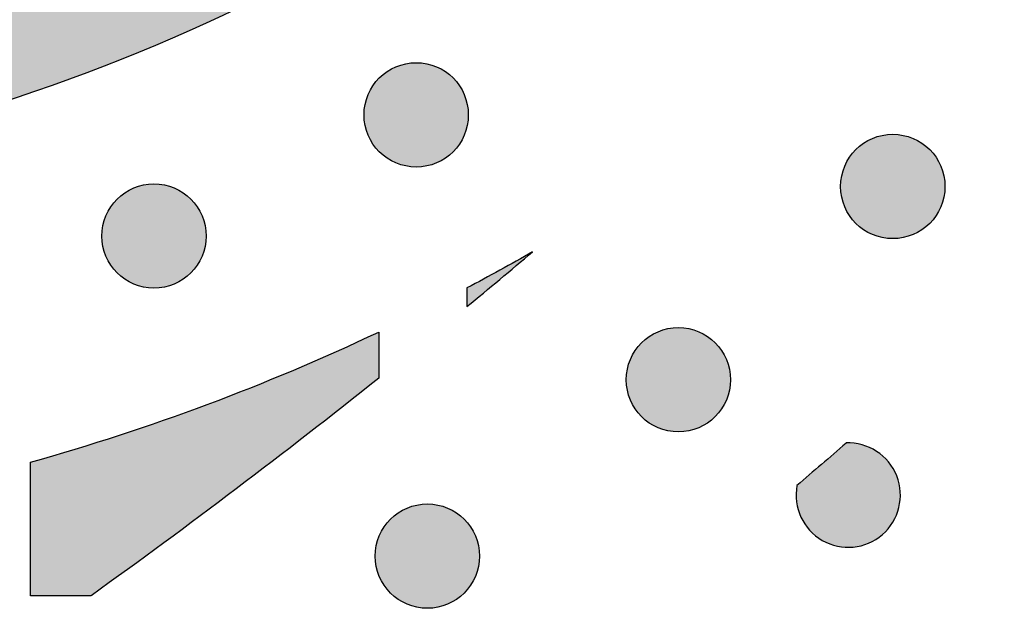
# Model space of a CAD drawing. Header units: millimetres. Extents: x -3873 to -97, y 912 to 4165.
# Tile 186 of 656: x -3192 to -3159, y 1263 to 1283. Entities that reach past the tile are written whole.
import ezdxf

# ---------------------------------------------------------------- set-up
doc = ezdxf.new("R2010")
doc.units = ezdxf.units.MM
doc.layers.add('pattern', color=7, linetype='Continuous', true_color=0x000000)

msp = doc.modelspace()

# ---------------------------------------------------------------- hatches: boundary and pattern name
at = {"layer": 'pattern'}
for points in [[(-3255.671, 1285.41), (-3261.426, 1300.434), (-3247.199, 1294.869), (-3244.691, 1293.935), (-3242.144, 1293.079), (-3239.562, 1292.304), (-3236.95, 1291.612), (-3234.31, 1291.004), (-3231.648, 1290.483), (-3228.967, 1290.049), (-3226.272, 1289.702), (-3223.567, 1289.445), (-3220.857, 1289.277), (-3218.145, 1289.198), (-3215.437, 1289.208), (-3212.736, 1289.306), (-3210.047, 1289.492), (-3207.374, 1289.765), (-3204.721, 1290.122), (-3203.727, 1290.283), (-3202.733, 1290.463), (-3201.74, 1290.664), (-3200.749, 1290.884), (-3199.76, 1291.125), (-3198.774, 1291.385), (-3197.792, 1291.666), (-3196.813, 1291.967), (-3195.839, 1292.288), (-3194.87, 1292.628), (-3193.907, 1292.988), (-3192.95, 1293.368), (-3192.001, 1293.767), (-3191.059, 1294.185), (-3190.125, 1294.622), (-3189.2, 1295.078), (-3188.284, 1295.552), (-3187.379, 1296.045), (-3186.483, 1296.555), (-3185.599, 1297.083), (-3184.725, 1297.627), (-3183.864, 1298.189), (-3183.015, 1298.767), (-3182.179, 1299.361), (-3181.357, 1299.97), (-3180.548, 1300.595), (-3179.753, 1301.234), (-3178.973, 1301.888), (-3178.207, 1302.555), (-3177.457, 1303.235), (-3176.722, 1303.928), (-3176.003, 1304.633), (-3175.298, 1305.352), (-3174.605, 1306.087), (-3173.925, 1306.837), (-3173.258, 1307.603), (-3172.605, 1308.384), (-3171.966, 1309.178), (-3171.341, 1309.988), (-3170.732, 1310.81), (-3170.138, 1311.646), (-3169.56, 1312.495), (-3168.999, 1313.357), (-3168.454, 1314.23), (-3167.927, 1315.114), (-3167.416, 1316.01), (-3166.924, 1316.916), (-3166.45, 1317.832), (-3165.994, 1318.757), (-3165.557, 1319.691), (-3165.139, 1320.633), (-3164.741, 1321.582), (-3164.361, 1322.539), (-3164.001, 1323.502), (-3163.661, 1324.471), (-3163.34, 1325.445), (-3163.04, 1326.424), (-3162.759, 1327.407), (-3162.499, 1328.393), (-3162.258, 1329.382), (-3162.038, 1330.373), (-3161.838, 1331.366), (-3161.657, 1332.359), (-3161.497, 1333.354), (-3161.14, 1336.006), (-3160.868, 1338.679), (-3160.682, 1341.368), (-3160.584, 1344.069), (-3160.575, 1346.778), (-3160.654, 1349.489), (-3160.823, 1352.2), (-3161.081, 1354.905), (-3161.427, 1357.6), (-3161.862, 1360.281), (-3162.384, 1362.943), (-3162.992, 1365.582), (-3163.684, 1368.194), (-3164.46, 1370.776), (-3165.316, 1373.323), (-3166.251, 1375.831), (-3171.818, 1390.057), (-3156.793, 1384.304), (-3156.127, 1382.778), (-3155.487, 1381.236), (-3154.873, 1379.68), (-3154.285, 1378.109), (-3153.724, 1376.526), (-3153.19, 1374.93), (-3152.684, 1373.323), (-3152.207, 1371.704), (-3151.757, 1370.075), (-3151.336, 1368.436), (-3150.944, 1366.789), (-3150.582, 1365.133), (-3150.249, 1363.47), (-3149.945, 1361.801), (-3149.672, 1360.126), (-3149.428, 1358.445), (-3149.215, 1356.761), (-3149.032, 1355.074), (-3148.879, 1353.384), (-3148.757, 1351.693), (-3148.665, 1350), (-3148.603, 1348.308), (-3148.572, 1346.616), (-3148.571, 1344.926), (-3148.6, 1343.239), (-3148.659, 1341.554), (-3148.748, 1339.874), (-3148.866, 1338.198), (-3149.014, 1336.528), (-3149.191, 1334.865), (-3149.397, 1333.208), (-3149.632, 1331.559), (-3149.83, 1330.333), (-3150.052, 1329.108), (-3150.299, 1327.884), (-3150.57, 1326.662), (-3150.867, 1325.443), (-3151.188, 1324.227), (-3151.534, 1323.015), (-3151.905, 1321.808), (-3152.3, 1320.607), (-3152.719, 1319.413), (-3153.163, 1318.225), (-3153.631, 1317.046), (-3154.123, 1315.875), (-3154.638, 1314.714), (-3155.177, 1313.562), (-3155.739, 1312.422), (-3156.323, 1311.293), (-3156.93, 1310.176), (-3157.559, 1309.071), (-3158.21, 1307.981), (-3158.881, 1306.904), (-3159.573, 1305.842), (-3160.286, 1304.796), (-3161.018, 1303.765), (-3161.769, 1302.75), (-3162.539, 1301.753), (-3163.327, 1300.773), (-3164.133, 1299.81), (-3164.955, 1298.866), (-3165.794, 1297.941), (-3166.648, 1297.035), (-3167.517, 1296.149), (-3168.403, 1295.279), (-3169.309, 1294.425), (-3170.234, 1293.586), (-3171.178, 1292.764), (-3172.14, 1291.958), (-3173.12, 1291.17), (-3174.118, 1290.4), (-3175.132, 1289.648), (-3176.163, 1288.916), (-3177.209, 1288.203), (-3178.271, 1287.511), (-3179.348, 1286.839), (-3180.438, 1286.189), (-3181.542, 1285.559), (-3182.659, 1284.952), (-3183.788, 1284.368), (-3184.929, 1283.806), (-3186.08, 1283.267), (-3187.241, 1282.751), (-3188.412, 1282.259), (-3189.592, 1281.791), (-3190.779, 1281.347), (-3191.974, 1280.927), (-3193.174, 1280.532), (-3194.381, 1280.161), (-3195.593, 1279.815), (-3196.809, 1279.494), (-3198.028, 1279.197), (-3199.25, 1278.925), (-3200.474, 1278.678), (-3201.699, 1278.455), (-3202.925, 1278.258), (-3204.574, 1278.023), (-3206.23, 1277.817), (-3207.894, 1277.639), (-3209.564, 1277.491), (-3211.239, 1277.372), (-3212.92, 1277.283), (-3214.604, 1277.224), (-3216.292, 1277.195), (-3217.982, 1277.195), (-3219.673, 1277.226), (-3221.366, 1277.288), (-3223.058, 1277.379), (-3224.75, 1277.501), (-3226.439, 1277.654), (-3228.127, 1277.837), (-3229.811, 1278.05), (-3231.491, 1278.293), (-3233.166, 1278.566), (-3234.836, 1278.869), (-3236.499, 1279.202), (-3238.154, 1279.564), (-3239.802, 1279.956), (-3241.441, 1280.376), (-3243.07, 1280.826), (-3244.689, 1281.303), (-3246.296, 1281.809), (-3247.892, 1282.342), (-3249.476, 1282.903), (-3251.046, 1283.491), (-3252.602, 1284.105), (-3254.144, 1284.744)], [(-3180.159, 1278.907), (-3180.131, 1278.88), (-3180.102, 1278.852), (-3180.072, 1278.826), (-3180.041, 1278.799), (-3180.01, 1278.774), (-3179.977, 1278.748), (-3179.944, 1278.724), (-3179.91, 1278.7), (-3179.875, 1278.676), (-3179.839, 1278.654), (-3179.803, 1278.632), (-3179.765, 1278.61), (-3179.727, 1278.59), (-3179.689, 1278.57), (-3179.649, 1278.551), (-3179.609, 1278.533), (-3179.568, 1278.516), (-3179.527, 1278.5), (-3179.485, 1278.485), (-3179.443, 1278.471), (-3179.4, 1278.458), (-3179.356, 1278.446), (-3179.312, 1278.435), (-3179.268, 1278.425), (-3179.223, 1278.416), (-3179.178, 1278.409), (-3179.133, 1278.402), (-3179.088, 1278.397), (-3179.042, 1278.393), (-3178.996, 1278.39), (-3178.95, 1278.388), (-3178.904, 1278.387), (-3178.858, 1278.388), (-3178.813, 1278.39), (-3178.767, 1278.393), (-3178.721, 1278.397), (-3178.676, 1278.402), (-3178.63, 1278.409), (-3178.585, 1278.416), (-3178.541, 1278.425), (-3178.497, 1278.435), (-3178.453, 1278.446), (-3178.409, 1278.458), (-3178.366, 1278.471), (-3178.324, 1278.485), (-3178.282, 1278.5), (-3178.24, 1278.516), (-3178.2, 1278.533), (-3178.16, 1278.551), (-3178.12, 1278.57), (-3178.081, 1278.59), (-3178.043, 1278.61), (-3178.006, 1278.632), (-3177.97, 1278.654), (-3177.934, 1278.676), (-3177.899, 1278.7), (-3177.865, 1278.724), (-3177.832, 1278.749), (-3177.799, 1278.774), (-3177.768, 1278.8), (-3177.737, 1278.826), (-3177.707, 1278.853), (-3177.678, 1278.88), (-3177.65, 1278.907), (-3177.622, 1278.935), (-3177.595, 1278.964), (-3177.568, 1278.994), (-3177.542, 1279.025), (-3177.516, 1279.057), (-3177.491, 1279.089), (-3177.467, 1279.122), (-3177.442, 1279.157), (-3177.419, 1279.191), (-3177.396, 1279.227), (-3177.374, 1279.264), (-3177.353, 1279.301), (-3177.333, 1279.339), (-3177.313, 1279.378), (-3177.294, 1279.417), (-3177.276, 1279.457), (-3177.259, 1279.498), (-3177.243, 1279.539), (-3177.228, 1279.581), (-3177.214, 1279.624), (-3177.201, 1279.667), (-3177.189, 1279.71), (-3177.178, 1279.754), (-3177.168, 1279.798), (-3177.159, 1279.843), (-3177.152, 1279.888), (-3177.145, 1279.933), (-3177.14, 1279.979), (-3177.136, 1280.024), (-3177.133, 1280.07), (-3177.131, 1280.116), (-3177.13, 1280.162), (-3177.131, 1280.208), (-3177.133, 1280.254), (-3177.136, 1280.3), (-3177.14, 1280.345), (-3177.145, 1280.391), (-3177.152, 1280.436), (-3177.159, 1280.481), (-3177.168, 1280.525), (-3177.178, 1280.57), (-3177.189, 1280.614), (-3177.201, 1280.657), (-3177.214, 1280.7), (-3177.228, 1280.743), (-3177.243, 1280.785), (-3177.259, 1280.826), (-3177.276, 1280.867), (-3177.294, 1280.907), (-3177.313, 1280.946), (-3177.333, 1280.985), (-3177.353, 1281.023), (-3177.374, 1281.06), (-3177.397, 1281.097), (-3177.419, 1281.132), (-3177.443, 1281.167), (-3177.467, 1281.201), (-3177.491, 1281.235), (-3177.517, 1281.267), (-3177.542, 1281.299), (-3177.569, 1281.329), (-3177.595, 1281.359), (-3177.622, 1281.388), (-3177.65, 1281.417), (-3177.678, 1281.444), (-3177.707, 1281.471), (-3177.737, 1281.498), (-3177.768, 1281.524), (-3177.799, 1281.55), (-3177.832, 1281.575), (-3177.865, 1281.6), (-3177.899, 1281.624), (-3177.934, 1281.647), (-3177.97, 1281.67), (-3178.006, 1281.692), (-3178.044, 1281.713), (-3178.082, 1281.734), (-3178.12, 1281.753), (-3178.16, 1281.772), (-3178.2, 1281.79), (-3178.241, 1281.807), (-3178.282, 1281.823), (-3178.324, 1281.838), (-3178.366, 1281.853), (-3178.409, 1281.866), (-3178.453, 1281.878), (-3178.497, 1281.889), (-3178.541, 1281.898), (-3178.586, 1281.907), (-3178.631, 1281.915), (-3178.676, 1281.921), (-3178.721, 1281.927), (-3178.767, 1281.931), (-3178.813, 1281.934), (-3178.859, 1281.935), (-3178.905, 1281.936), (-3178.951, 1281.935), (-3178.996, 1281.934), (-3179.042, 1281.931), (-3179.088, 1281.927), (-3179.133, 1281.921), (-3179.179, 1281.915), (-3179.224, 1281.907), (-3179.268, 1281.898), (-3179.313, 1281.889), (-3179.356, 1281.878), (-3179.4, 1281.866), (-3179.443, 1281.852), (-3179.485, 1281.838), (-3179.527, 1281.823), (-3179.569, 1281.807), (-3179.609, 1281.79), (-3179.649, 1281.772), (-3179.689, 1281.753), (-3179.728, 1281.734), (-3179.766, 1281.713), (-3179.803, 1281.692), (-3179.839, 1281.67), (-3179.875, 1281.647), (-3179.91, 1281.624), (-3179.944, 1281.6), (-3179.977, 1281.575), (-3180.01, 1281.55), (-3180.041, 1281.524), (-3180.072, 1281.498), (-3180.102, 1281.471), (-3180.131, 1281.444), (-3180.159, 1281.416), (-3180.187, 1281.388), (-3180.214, 1281.359), (-3180.241, 1281.329), (-3180.267, 1281.298), (-3180.293, 1281.267), (-3180.318, 1281.234), (-3180.343, 1281.201), (-3180.367, 1281.167), (-3180.39, 1281.132), (-3180.413, 1281.096), (-3180.435, 1281.06), (-3180.456, 1281.023), (-3180.477, 1280.985), (-3180.496, 1280.946), (-3180.515, 1280.906), (-3180.533, 1280.866), (-3180.55, 1280.826), (-3180.566, 1280.784), (-3180.581, 1280.742), (-3180.595, 1280.7), (-3180.608, 1280.657), (-3180.62, 1280.613), (-3180.631, 1280.57), (-3180.641, 1280.525), (-3180.65, 1280.481), (-3180.658, 1280.436), (-3180.664, 1280.39), (-3180.669, 1280.345), (-3180.674, 1280.299), (-3180.676, 1280.253), (-3180.678, 1280.208), (-3180.679, 1280.162), (-3180.678, 1280.116), (-3180.676, 1280.07), (-3180.673, 1280.024), (-3180.669, 1279.978), (-3180.664, 1279.933), (-3180.658, 1279.888), (-3180.65, 1279.843), (-3180.641, 1279.798), (-3180.631, 1279.754), (-3180.62, 1279.71), (-3180.608, 1279.666), (-3180.595, 1279.623), (-3180.581, 1279.581), (-3180.566, 1279.539), (-3180.55, 1279.498), (-3180.533, 1279.457), (-3180.515, 1279.417), (-3180.496, 1279.377), (-3180.476, 1279.339), (-3180.456, 1279.301), (-3180.435, 1279.263), (-3180.413, 1279.227), (-3180.39, 1279.191), (-3180.366, 1279.156), (-3180.342, 1279.122), (-3180.318, 1279.089), (-3180.292, 1279.056), (-3180.267, 1279.025), (-3180.24, 1278.994), (-3180.214, 1278.964), (-3180.187, 1278.935)], [(-3163.944, 1276.471), (-3163.915, 1276.444), (-3163.886, 1276.417), (-3163.856, 1276.39), (-3163.826, 1276.364), (-3163.794, 1276.338), (-3163.762, 1276.313), (-3163.728, 1276.288), (-3163.694, 1276.264), (-3163.659, 1276.241), (-3163.624, 1276.218), (-3163.587, 1276.196), (-3163.55, 1276.175), (-3163.512, 1276.154), (-3163.473, 1276.134), (-3163.434, 1276.116), (-3163.394, 1276.098), (-3163.353, 1276.081), (-3163.312, 1276.064), (-3163.27, 1276.049), (-3163.227, 1276.035), (-3163.184, 1276.022), (-3163.141, 1276.01), (-3163.097, 1275.999), (-3163.052, 1275.989), (-3163.008, 1275.981), (-3162.963, 1275.973), (-3162.918, 1275.966), (-3162.872, 1275.961), (-3162.826, 1275.957), (-3162.781, 1275.954), (-3162.735, 1275.952), (-3162.689, 1275.952), (-3162.643, 1275.952), (-3162.597, 1275.954), (-3162.551, 1275.957), (-3162.506, 1275.961), (-3162.46, 1275.967), (-3162.415, 1275.973), (-3162.37, 1275.981), (-3162.325, 1275.989), (-3162.281, 1275.999), (-3162.237, 1276.01), (-3162.194, 1276.022), (-3162.151, 1276.035), (-3162.108, 1276.049), (-3162.066, 1276.065), (-3162.025, 1276.081), (-3161.984, 1276.098), (-3161.944, 1276.116), (-3161.905, 1276.134), (-3161.866, 1276.154), (-3161.828, 1276.175), (-3161.791, 1276.196), (-3161.754, 1276.218), (-3161.718, 1276.241), (-3161.684, 1276.264), (-3161.649, 1276.288), (-3161.616, 1276.313), (-3161.584, 1276.338), (-3161.552, 1276.364), (-3161.521, 1276.39), (-3161.491, 1276.417), (-3161.462, 1276.444), (-3161.434, 1276.471), (-3161.407, 1276.5), (-3161.38, 1276.529), (-3161.353, 1276.559), (-3161.327, 1276.589), (-3161.301, 1276.621), (-3161.276, 1276.653), (-3161.251, 1276.687), (-3161.227, 1276.721), (-3161.204, 1276.756), (-3161.181, 1276.791), (-3161.159, 1276.828), (-3161.138, 1276.865), (-3161.117, 1276.903), (-3161.097, 1276.942), (-3161.079, 1276.981), (-3161.061, 1277.021), (-3161.044, 1277.062), (-3161.028, 1277.104), (-3161.012, 1277.145), (-3160.998, 1277.188), (-3160.985, 1277.231), (-3160.973, 1277.274), (-3160.962, 1277.318), (-3160.952, 1277.363), (-3160.944, 1277.407), (-3160.936, 1277.452), (-3160.93, 1277.497), (-3160.924, 1277.543), (-3160.92, 1277.589), (-3160.917, 1277.634), (-3160.915, 1277.68), (-3160.915, 1277.726), (-3160.915, 1277.772), (-3160.917, 1277.818), (-3160.92, 1277.864), (-3160.924, 1277.909), (-3160.93, 1277.955), (-3160.936, 1278), (-3160.944, 1278.045), (-3160.952, 1278.09), (-3160.962, 1278.134), (-3160.973, 1278.178), (-3160.985, 1278.221), (-3160.998, 1278.264), (-3161.013, 1278.307), (-3161.028, 1278.349), (-3161.044, 1278.39), (-3161.061, 1278.431), (-3161.079, 1278.471), (-3161.098, 1278.51), (-3161.117, 1278.549), (-3161.138, 1278.587), (-3161.159, 1278.624), (-3161.181, 1278.661), (-3161.204, 1278.697), (-3161.227, 1278.731), (-3161.251, 1278.766), (-3161.276, 1278.799), (-3161.301, 1278.831), (-3161.327, 1278.863), (-3161.353, 1278.894), (-3161.38, 1278.924), (-3161.407, 1278.953), (-3161.435, 1278.981), (-3161.463, 1279.008), (-3161.492, 1279.035), (-3161.522, 1279.062), (-3161.552, 1279.088), (-3161.584, 1279.114), (-3161.616, 1279.139), (-3161.65, 1279.164), (-3161.684, 1279.188), (-3161.719, 1279.211), (-3161.754, 1279.234), (-3161.791, 1279.256), (-3161.828, 1279.277), (-3161.866, 1279.298), (-3161.905, 1279.318), (-3161.944, 1279.336), (-3161.984, 1279.354), (-3162.025, 1279.371), (-3162.067, 1279.388), (-3162.108, 1279.403), (-3162.151, 1279.417), (-3162.194, 1279.43), (-3162.237, 1279.442), (-3162.281, 1279.453), (-3162.326, 1279.463), (-3162.37, 1279.471), (-3162.415, 1279.479), (-3162.46, 1279.486), (-3162.506, 1279.491), (-3162.552, 1279.495), (-3162.597, 1279.498), (-3162.643, 1279.5), (-3162.689, 1279.5), (-3162.735, 1279.5), (-3162.781, 1279.498), (-3162.827, 1279.495), (-3162.872, 1279.491), (-3162.918, 1279.485), (-3162.963, 1279.479), (-3163.008, 1279.471), (-3163.053, 1279.463), (-3163.097, 1279.453), (-3163.141, 1279.442), (-3163.184, 1279.43), (-3163.227, 1279.417), (-3163.27, 1279.403), (-3163.312, 1279.387), (-3163.353, 1279.371), (-3163.394, 1279.354), (-3163.434, 1279.336), (-3163.473, 1279.318), (-3163.512, 1279.298), (-3163.55, 1279.277), (-3163.587, 1279.256), (-3163.624, 1279.234), (-3163.66, 1279.211), (-3163.695, 1279.188), (-3163.729, 1279.164), (-3163.762, 1279.139), (-3163.794, 1279.114), (-3163.826, 1279.088), (-3163.857, 1279.062), (-3163.887, 1279.035), (-3163.916, 1279.008), (-3163.944, 1278.981), (-3163.971, 1278.952), (-3163.998, 1278.923), (-3164.025, 1278.893), (-3164.051, 1278.863), (-3164.077, 1278.831), (-3164.102, 1278.799), (-3164.127, 1278.765), (-3164.151, 1278.731), (-3164.174, 1278.696), (-3164.197, 1278.661), (-3164.219, 1278.624), (-3164.241, 1278.587), (-3164.261, 1278.549), (-3164.281, 1278.51), (-3164.3, 1278.471), (-3164.317, 1278.431), (-3164.334, 1278.39), (-3164.351, 1278.348), (-3164.366, 1278.307), (-3164.38, 1278.264), (-3164.393, 1278.221), (-3164.405, 1278.178), (-3164.416, 1278.134), (-3164.426, 1278.089), (-3164.434, 1278.045), (-3164.442, 1278), (-3164.449, 1277.955), (-3164.454, 1277.909), (-3164.458, 1277.863), (-3164.461, 1277.818), (-3164.463, 1277.772), (-3164.463, 1277.726), (-3164.463, 1277.68), (-3164.461, 1277.634), (-3164.458, 1277.588), (-3164.454, 1277.543), (-3164.449, 1277.497), (-3164.442, 1277.452), (-3164.434, 1277.407), (-3164.426, 1277.362), (-3164.416, 1277.318), (-3164.405, 1277.274), (-3164.393, 1277.231), (-3164.38, 1277.188), (-3164.366, 1277.145), (-3164.35, 1277.103), (-3164.334, 1277.062), (-3164.317, 1277.021), (-3164.299, 1276.981), (-3164.281, 1276.942), (-3164.261, 1276.903), (-3164.24, 1276.865), (-3164.219, 1276.828), (-3164.197, 1276.791), (-3164.174, 1276.755), (-3164.151, 1276.721), (-3164.127, 1276.686), (-3164.102, 1276.653), (-3164.077, 1276.621), (-3164.051, 1276.589), (-3164.025, 1276.558), (-3163.998, 1276.528), (-3163.971, 1276.499)], [(-3189.082, 1274.787), (-3189.054, 1274.76), (-3189.025, 1274.733), (-3188.995, 1274.706), (-3188.964, 1274.68), (-3188.932, 1274.654), (-3188.9, 1274.629), (-3188.867, 1274.604), (-3188.832, 1274.58), (-3188.798, 1274.557), (-3188.762, 1274.534), (-3188.725, 1274.512), (-3188.688, 1274.491), (-3188.65, 1274.47), (-3188.611, 1274.451), (-3188.572, 1274.432), (-3188.532, 1274.414), (-3188.491, 1274.397), (-3188.45, 1274.381), (-3188.408, 1274.366), (-3188.365, 1274.351), (-3188.322, 1274.338), (-3188.279, 1274.326), (-3188.235, 1274.315), (-3188.191, 1274.305), (-3188.146, 1274.297), (-3188.101, 1274.289), (-3188.056, 1274.283), (-3188.01, 1274.277), (-3187.965, 1274.273), (-3187.919, 1274.27), (-3187.873, 1274.268), (-3187.827, 1274.268), (-3187.781, 1274.268), (-3187.735, 1274.27), (-3187.689, 1274.273), (-3187.644, 1274.277), (-3187.598, 1274.283), (-3187.553, 1274.289), (-3187.508, 1274.297), (-3187.463, 1274.306), (-3187.419, 1274.315), (-3187.375, 1274.326), (-3187.332, 1274.338), (-3187.289, 1274.351), (-3187.246, 1274.366), (-3187.204, 1274.381), (-3187.163, 1274.397), (-3187.122, 1274.414), (-3187.082, 1274.432), (-3187.043, 1274.451), (-3187.004, 1274.47), (-3186.966, 1274.491), (-3186.929, 1274.512), (-3186.892, 1274.534), (-3186.857, 1274.557), (-3186.822, 1274.58), (-3186.788, 1274.604), (-3186.754, 1274.629), (-3186.722, 1274.654), (-3186.69, 1274.68), (-3186.66, 1274.706), (-3186.63, 1274.733), (-3186.601, 1274.76), (-3186.572, 1274.788), (-3186.545, 1274.816), (-3186.518, 1274.845), (-3186.491, 1274.875), (-3186.465, 1274.905), (-3186.439, 1274.937), (-3186.414, 1274.97), (-3186.389, 1275.003), (-3186.365, 1275.037), (-3186.342, 1275.072), (-3186.319, 1275.108), (-3186.297, 1275.144), (-3186.276, 1275.181), (-3186.255, 1275.219), (-3186.236, 1275.258), (-3186.217, 1275.297), (-3186.199, 1275.338), (-3186.182, 1275.378), (-3186.166, 1275.42), (-3186.151, 1275.462), (-3186.136, 1275.504), (-3186.123, 1275.547), (-3186.111, 1275.591), (-3186.1, 1275.634), (-3186.091, 1275.679), (-3186.082, 1275.723), (-3186.074, 1275.768), (-3186.068, 1275.814), (-3186.062, 1275.859), (-3186.058, 1275.905), (-3186.055, 1275.95), (-3186.054, 1275.996), (-3186.053, 1276.042), (-3186.054, 1276.088), (-3186.055, 1276.134), (-3186.058, 1276.18), (-3186.062, 1276.226), (-3186.068, 1276.271), (-3186.074, 1276.316), (-3186.082, 1276.361), (-3186.091, 1276.406), (-3186.1, 1276.45), (-3186.111, 1276.494), (-3186.123, 1276.538), (-3186.137, 1276.581), (-3186.151, 1276.623), (-3186.166, 1276.665), (-3186.182, 1276.706), (-3186.199, 1276.747), (-3186.217, 1276.787), (-3186.236, 1276.827), (-3186.255, 1276.865), (-3186.276, 1276.903), (-3186.297, 1276.941), (-3186.319, 1276.977), (-3186.342, 1277.013), (-3186.365, 1277.048), (-3186.389, 1277.082), (-3186.414, 1277.115), (-3186.439, 1277.147), (-3186.465, 1277.179), (-3186.491, 1277.21), (-3186.518, 1277.24), (-3186.545, 1277.269), (-3186.573, 1277.297), (-3186.601, 1277.324), (-3186.63, 1277.352), (-3186.66, 1277.378), (-3186.691, 1277.405), (-3186.722, 1277.43), (-3186.755, 1277.456), (-3186.788, 1277.48), (-3186.822, 1277.504), (-3186.857, 1277.528), (-3186.893, 1277.55), (-3186.929, 1277.572), (-3186.966, 1277.594), (-3187.004, 1277.614), (-3187.043, 1277.634), (-3187.083, 1277.653), (-3187.123, 1277.671), (-3187.163, 1277.688), (-3187.205, 1277.704), (-3187.247, 1277.719), (-3187.289, 1277.733), (-3187.332, 1277.746), (-3187.376, 1277.758), (-3187.419, 1277.769), (-3187.464, 1277.779), (-3187.508, 1277.788), (-3187.553, 1277.795), (-3187.599, 1277.802), (-3187.644, 1277.807), (-3187.69, 1277.811), (-3187.736, 1277.814), (-3187.781, 1277.816), (-3187.827, 1277.816), (-3187.873, 1277.816), (-3187.919, 1277.814), (-3187.965, 1277.811), (-3188.011, 1277.807), (-3188.056, 1277.802), (-3188.101, 1277.795), (-3188.146, 1277.788), (-3188.191, 1277.779), (-3188.235, 1277.769), (-3188.279, 1277.758), (-3188.323, 1277.746), (-3188.366, 1277.733), (-3188.408, 1277.719), (-3188.45, 1277.704), (-3188.491, 1277.687), (-3188.532, 1277.67), (-3188.572, 1277.652), (-3188.612, 1277.634), (-3188.65, 1277.614), (-3188.688, 1277.593), (-3188.726, 1277.572), (-3188.762, 1277.55), (-3188.798, 1277.527), (-3188.833, 1277.504), (-3188.867, 1277.48), (-3188.9, 1277.455), (-3188.933, 1277.43), (-3188.964, 1277.404), (-3188.995, 1277.378), (-3189.025, 1277.351), (-3189.054, 1277.324), (-3189.082, 1277.297), (-3189.109, 1277.269), (-3189.137, 1277.239), (-3189.163, 1277.21), (-3189.19, 1277.179), (-3189.215, 1277.147), (-3189.241, 1277.115), (-3189.265, 1277.082), (-3189.289, 1277.047), (-3189.313, 1277.012), (-3189.335, 1276.977), (-3189.357, 1276.94), (-3189.379, 1276.903), (-3189.399, 1276.865), (-3189.419, 1276.826), (-3189.438, 1276.787), (-3189.456, 1276.747), (-3189.473, 1276.706), (-3189.489, 1276.665), (-3189.504, 1276.623), (-3189.518, 1276.58), (-3189.531, 1276.537), (-3189.543, 1276.494), (-3189.554, 1276.45), (-3189.564, 1276.406), (-3189.573, 1276.361), (-3189.58, 1276.316), (-3189.587, 1276.271), (-3189.592, 1276.225), (-3189.596, 1276.18), (-3189.599, 1276.134), (-3189.601, 1276.088), (-3189.602, 1276.042), (-3189.601, 1275.996), (-3189.599, 1275.95), (-3189.596, 1275.904), (-3189.592, 1275.859), (-3189.587, 1275.813), (-3189.58, 1275.768), (-3189.573, 1275.723), (-3189.564, 1275.678), (-3189.554, 1275.634), (-3189.543, 1275.59), (-3189.531, 1275.547), (-3189.518, 1275.504), (-3189.504, 1275.461), (-3189.489, 1275.419), (-3189.473, 1275.378), (-3189.455, 1275.337), (-3189.438, 1275.297), (-3189.419, 1275.258), (-3189.399, 1275.219), (-3189.379, 1275.181), (-3189.357, 1275.144), (-3189.335, 1275.107), (-3189.313, 1275.072), (-3189.289, 1275.037), (-3189.265, 1275.003), (-3189.24, 1274.969), (-3189.215, 1274.937), (-3189.189, 1274.905), (-3189.163, 1274.874), (-3189.136, 1274.845), (-3189.109, 1274.816)], [(-3177.178, 1273.641), (-3174.946, 1275.503), (-3177.178, 1274.276)], [(-3192.031, 1268.35), (-3190.512, 1268.793), (-3189.002, 1269.269), (-3187.502, 1269.776), (-3186.012, 1270.315), (-3184.534, 1270.884), (-3183.068, 1271.485), (-3181.616, 1272.116), (-3180.178, 1272.777), (-3180.178, 1271.21), (-3185.026, 1267.447), (-3189.97, 1263.81), (-3192.031, 1263.809)], [(-3171.238, 1269.899), (-3171.21, 1269.872), (-3171.181, 1269.844), (-3171.151, 1269.818), (-3171.12, 1269.792), (-3171.088, 1269.766), (-3171.056, 1269.741), (-3171.023, 1269.716), (-3170.989, 1269.692), (-3170.954, 1269.668), (-3170.918, 1269.646), (-3170.881, 1269.624), (-3170.844, 1269.602), (-3170.806, 1269.582), (-3170.767, 1269.562), (-3170.728, 1269.543), (-3170.688, 1269.525), (-3170.647, 1269.508), (-3170.606, 1269.492), (-3170.564, 1269.477), (-3170.521, 1269.463), (-3170.478, 1269.45), (-3170.435, 1269.438), (-3170.391, 1269.427), (-3170.347, 1269.417), (-3170.302, 1269.408), (-3170.257, 1269.401), (-3170.212, 1269.394), (-3170.166, 1269.389), (-3170.121, 1269.385), (-3170.075, 1269.382), (-3170.029, 1269.38), (-3169.983, 1269.38), (-3169.937, 1269.38), (-3169.891, 1269.382), (-3169.846, 1269.385), (-3169.8, 1269.389), (-3169.754, 1269.394), (-3169.709, 1269.401), (-3169.664, 1269.408), (-3169.62, 1269.417), (-3169.575, 1269.427), (-3169.531, 1269.438), (-3169.488, 1269.45), (-3169.445, 1269.463), (-3169.402, 1269.477), (-3169.361, 1269.492), (-3169.319, 1269.509), (-3169.278, 1269.526), (-3169.238, 1269.544), (-3169.199, 1269.562), (-3169.16, 1269.582), (-3169.122, 1269.603), (-3169.085, 1269.624), (-3169.048, 1269.646), (-3169.013, 1269.669), (-3168.978, 1269.692), (-3168.944, 1269.716), (-3168.91, 1269.741), (-3168.878, 1269.766), (-3168.846, 1269.792), (-3168.816, 1269.818), (-3168.786, 1269.845), (-3168.757, 1269.872), (-3168.729, 1269.899), (-3168.701, 1269.928), (-3168.674, 1269.957), (-3168.647, 1269.986), (-3168.621, 1270.017), (-3168.595, 1270.049), (-3168.57, 1270.081), (-3168.545, 1270.115), (-3168.521, 1270.149), (-3168.498, 1270.184), (-3168.475, 1270.219), (-3168.453, 1270.256), (-3168.432, 1270.293), (-3168.411, 1270.331), (-3168.392, 1270.37), (-3168.373, 1270.409), (-3168.355, 1270.449), (-3168.338, 1270.49), (-3168.322, 1270.531), (-3168.307, 1270.573), (-3168.293, 1270.616), (-3168.279, 1270.659), (-3168.267, 1270.702), (-3168.256, 1270.746), (-3168.247, 1270.79), (-3168.238, 1270.835), (-3168.23, 1270.88), (-3168.224, 1270.925), (-3168.218, 1270.971), (-3168.214, 1271.016), (-3168.211, 1271.062), (-3168.21, 1271.108), (-3168.209, 1271.154), (-3168.21, 1271.2), (-3168.211, 1271.246), (-3168.214, 1271.292), (-3168.219, 1271.337), (-3168.224, 1271.383), (-3168.23, 1271.428), (-3168.238, 1271.473), (-3168.247, 1271.518), (-3168.257, 1271.562), (-3168.268, 1271.606), (-3168.28, 1271.649), (-3168.293, 1271.692), (-3168.307, 1271.735), (-3168.322, 1271.777), (-3168.338, 1271.818), (-3168.355, 1271.859), (-3168.373, 1271.899), (-3168.392, 1271.938), (-3168.411, 1271.977), (-3168.432, 1272.015), (-3168.453, 1272.052), (-3168.475, 1272.089), (-3168.498, 1272.124), (-3168.521, 1272.159), (-3168.545, 1272.193), (-3168.57, 1272.227), (-3168.595, 1272.259), (-3168.621, 1272.291), (-3168.647, 1272.322), (-3168.674, 1272.351), (-3168.701, 1272.38), (-3168.729, 1272.409), (-3168.757, 1272.436), (-3168.786, 1272.463), (-3168.816, 1272.49), (-3168.847, 1272.516), (-3168.878, 1272.542), (-3168.911, 1272.567), (-3168.944, 1272.592), (-3168.978, 1272.616), (-3169.013, 1272.639), (-3169.049, 1272.662), (-3169.085, 1272.684), (-3169.122, 1272.705), (-3169.16, 1272.726), (-3169.199, 1272.746), (-3169.239, 1272.764), (-3169.279, 1272.782), (-3169.319, 1272.799), (-3169.361, 1272.815), (-3169.403, 1272.831), (-3169.445, 1272.845), (-3169.488, 1272.858), (-3169.532, 1272.87), (-3169.576, 1272.881), (-3169.62, 1272.891), (-3169.665, 1272.899), (-3169.71, 1272.907), (-3169.755, 1272.913), (-3169.8, 1272.919), (-3169.846, 1272.923), (-3169.892, 1272.926), (-3169.938, 1272.928), (-3169.983, 1272.928), (-3170.029, 1272.928), (-3170.075, 1272.926), (-3170.121, 1272.923), (-3170.167, 1272.919), (-3170.212, 1272.913), (-3170.257, 1272.907), (-3170.302, 1272.899), (-3170.347, 1272.89), (-3170.391, 1272.881), (-3170.435, 1272.87), (-3170.479, 1272.858), (-3170.522, 1272.845), (-3170.564, 1272.83), (-3170.606, 1272.815), (-3170.647, 1272.799), (-3170.688, 1272.782), (-3170.728, 1272.764), (-3170.768, 1272.745), (-3170.806, 1272.726), (-3170.844, 1272.705), (-3170.882, 1272.684), (-3170.918, 1272.662), (-3170.954, 1272.639), (-3170.989, 1272.616), (-3171.023, 1272.592), (-3171.056, 1272.567), (-3171.089, 1272.542), (-3171.12, 1272.516), (-3171.151, 1272.49), (-3171.181, 1272.463), (-3171.21, 1272.436), (-3171.238, 1272.408), (-3171.266, 1272.38), (-3171.293, 1272.351), (-3171.319, 1272.321), (-3171.346, 1272.291), (-3171.371, 1272.259), (-3171.397, 1272.227), (-3171.421, 1272.193), (-3171.445, 1272.159), (-3171.469, 1272.124), (-3171.492, 1272.088), (-3171.514, 1272.052), (-3171.535, 1272.015), (-3171.555, 1271.977), (-3171.575, 1271.938), (-3171.594, 1271.899), (-3171.612, 1271.858), (-3171.629, 1271.818), (-3171.645, 1271.776), (-3171.66, 1271.734), (-3171.674, 1271.692), (-3171.687, 1271.649), (-3171.699, 1271.606), (-3171.71, 1271.562), (-3171.72, 1271.517), (-3171.729, 1271.473), (-3171.736, 1271.428), (-3171.743, 1271.382), (-3171.748, 1271.337), (-3171.752, 1271.291), (-3171.755, 1271.246), (-3171.757, 1271.2), (-3171.758, 1271.154), (-3171.757, 1271.108), (-3171.755, 1271.062), (-3171.752, 1271.016), (-3171.748, 1270.97), (-3171.743, 1270.925), (-3171.736, 1270.88), (-3171.729, 1270.835), (-3171.72, 1270.79), (-3171.71, 1270.746), (-3171.699, 1270.702), (-3171.687, 1270.659), (-3171.674, 1270.616), (-3171.66, 1270.573), (-3171.645, 1270.531), (-3171.629, 1270.49), (-3171.612, 1270.449), (-3171.594, 1270.409), (-3171.575, 1270.37), (-3171.555, 1270.331), (-3171.535, 1270.293), (-3171.513, 1270.256), (-3171.491, 1270.219), (-3171.469, 1270.183), (-3171.445, 1270.148), (-3171.421, 1270.114), (-3171.396, 1270.081), (-3171.371, 1270.049), (-3171.346, 1270.017), (-3171.319, 1269.986), (-3171.293, 1269.956), (-3171.265, 1269.927)], [(-3165.95, 1267.556), (-3165.956, 1267.525), (-3165.961, 1267.493), (-3165.965, 1267.46), (-3165.969, 1267.428), (-3165.973, 1267.395), (-3165.975, 1267.362), (-3165.977, 1267.329), (-3165.979, 1267.296), (-3165.98, 1267.262), (-3165.98, 1267.229), (-3165.98, 1267.195), (-3165.979, 1267.161), (-3165.977, 1267.127), (-3165.975, 1267.093), (-3165.972, 1267.059), (-3165.968, 1267.024), (-3165.964, 1266.99), (-3165.959, 1266.956), (-3165.953, 1266.922), (-3165.947, 1266.887), (-3165.94, 1266.853), (-3165.932, 1266.819), (-3165.923, 1266.785), (-3165.914, 1266.751), (-3165.904, 1266.717), (-3165.894, 1266.684), (-3165.883, 1266.65), (-3165.871, 1266.617), (-3165.858, 1266.584), (-3165.845, 1266.551), (-3165.831, 1266.519), (-3165.817, 1266.487), (-3165.801, 1266.455), (-3165.786, 1266.423), (-3165.769, 1266.392), (-3165.752, 1266.361), (-3165.735, 1266.33), (-3165.716, 1266.3), (-3165.698, 1266.27), (-3165.678, 1266.241), (-3165.658, 1266.212), (-3165.638, 1266.183), (-3165.617, 1266.155), (-3165.596, 1266.128), (-3165.574, 1266.101), (-3165.551, 1266.074), (-3165.529, 1266.048), (-3165.505, 1266.023), (-3165.482, 1265.998), (-3165.458, 1265.973), (-3165.433, 1265.949), (-3165.408, 1265.926), (-3165.383, 1265.903), (-3165.358, 1265.881), (-3165.332, 1265.859), (-3165.306, 1265.838), (-3165.279, 1265.818), (-3165.253, 1265.798), (-3165.226, 1265.779), (-3165.199, 1265.76), (-3165.171, 1265.742), (-3165.144, 1265.725), (-3165.116, 1265.708), (-3165.088, 1265.692), (-3165.06, 1265.676), (-3165.032, 1265.661), (-3165.003, 1265.646), (-3164.974, 1265.631), (-3164.944, 1265.617), (-3164.914, 1265.604), (-3164.883, 1265.591), (-3164.852, 1265.578), (-3164.821, 1265.567), (-3164.789, 1265.555), (-3164.757, 1265.544), (-3164.725, 1265.534), (-3164.692, 1265.524), (-3164.659, 1265.515), (-3164.626, 1265.507), (-3164.592, 1265.499), (-3164.558, 1265.492), (-3164.524, 1265.485), (-3164.49, 1265.48), (-3164.456, 1265.474), (-3164.421, 1265.47), (-3164.386, 1265.466), (-3164.352, 1265.463), (-3164.317, 1265.46), (-3164.281, 1265.458), (-3164.246, 1265.457), (-3164.211, 1265.457), (-3164.176, 1265.457), (-3164.14, 1265.458), (-3164.105, 1265.459), (-3164.07, 1265.462), (-3164.035, 1265.465), (-3163.999, 1265.469), (-3163.964, 1265.473), (-3163.929, 1265.478), (-3163.895, 1265.484), (-3163.86, 1265.491), (-3163.825, 1265.498), (-3163.791, 1265.506), (-3163.757, 1265.514), (-3163.723, 1265.524), (-3163.689, 1265.533), (-3163.656, 1265.544), (-3163.623, 1265.555), (-3163.59, 1265.567), (-3163.558, 1265.579), (-3163.526, 1265.592), (-3163.494, 1265.606), (-3163.463, 1265.62), (-3163.432, 1265.634), (-3163.401, 1265.65), (-3163.371, 1265.665), (-3163.341, 1265.682), (-3163.312, 1265.698), (-3163.283, 1265.716), (-3163.254, 1265.733), (-3163.226, 1265.752), (-3163.199, 1265.77), (-3163.172, 1265.789), (-3163.145, 1265.809), (-3163.119, 1265.828), (-3163.093, 1265.849), (-3163.068, 1265.869), (-3163.044, 1265.89), (-3163.02, 1265.911), (-3162.996, 1265.933), (-3162.972, 1265.956), (-3162.949, 1265.979), (-3162.926, 1266.002), (-3162.903, 1266.026), (-3162.881, 1266.051), (-3162.859, 1266.076), (-3162.838, 1266.101), (-3162.816, 1266.128), (-3162.796, 1266.154), (-3162.775, 1266.181), (-3162.755, 1266.209), (-3162.736, 1266.237), (-3162.717, 1266.266), (-3162.699, 1266.295), (-3162.681, 1266.324), (-3162.663, 1266.354), (-3162.646, 1266.385), (-3162.63, 1266.416), (-3162.614, 1266.447), (-3162.599, 1266.478), (-3162.585, 1266.51), (-3162.571, 1266.542), (-3162.557, 1266.575), (-3162.545, 1266.608), (-3162.533, 1266.641), (-3162.521, 1266.674), (-3162.51, 1266.708), (-3162.5, 1266.742), (-3162.491, 1266.776), (-3162.482, 1266.81), (-3162.474, 1266.845), (-3162.467, 1266.879), (-3162.46, 1266.914), (-3162.454, 1266.949), (-3162.449, 1266.983), (-3162.444, 1267.018), (-3162.441, 1267.053), (-3162.437, 1267.088), (-3162.435, 1267.123), (-3162.433, 1267.158), (-3162.432, 1267.193), (-3162.432, 1267.228), (-3162.432, 1267.263), (-3162.433, 1267.298), (-3162.435, 1267.332), (-3162.437, 1267.367), (-3162.44, 1267.401), (-3162.443, 1267.435), (-3162.448, 1267.469), (-3162.453, 1267.503), (-3162.458, 1267.536), (-3162.464, 1267.57), (-3162.471, 1267.603), (-3162.478, 1267.635), (-3162.486, 1267.668), (-3162.495, 1267.7), (-3162.504, 1267.732), (-3162.513, 1267.763), (-3162.523, 1267.794), (-3162.534, 1267.825), (-3162.545, 1267.855), (-3162.557, 1267.886), (-3162.569, 1267.915), (-3162.582, 1267.945), (-3162.595, 1267.975), (-3162.609, 1268.004), (-3162.624, 1268.034), (-3162.639, 1268.063), (-3162.655, 1268.092), (-3162.671, 1268.121), (-3162.688, 1268.15), (-3162.706, 1268.179), (-3162.724, 1268.207), (-3162.743, 1268.235), (-3162.763, 1268.263), (-3162.783, 1268.291), (-3162.804, 1268.318), (-3162.825, 1268.345), (-3162.847, 1268.372), (-3162.87, 1268.398), (-3162.893, 1268.424), (-3162.916, 1268.45), (-3162.941, 1268.475), (-3162.965, 1268.499), (-3162.991, 1268.524), (-3163.017, 1268.547), (-3163.043, 1268.571), (-3163.07, 1268.594), (-3163.097, 1268.616), (-3163.125, 1268.638), (-3163.153, 1268.659), (-3163.182, 1268.68), (-3163.211, 1268.7), (-3163.24, 1268.719), (-3163.27, 1268.738), (-3163.3, 1268.757), (-3163.331, 1268.774), (-3163.362, 1268.791), (-3163.393, 1268.808), (-3163.424, 1268.824), (-3163.456, 1268.839), (-3163.488, 1268.853), (-3163.52, 1268.867), (-3163.553, 1268.881), (-3163.585, 1268.893), (-3163.618, 1268.905), (-3163.651, 1268.916), (-3163.684, 1268.927), (-3163.718, 1268.937), (-3163.751, 1268.946), (-3163.784, 1268.954), (-3163.818, 1268.962), (-3163.851, 1268.969), (-3163.884, 1268.976), (-3163.918, 1268.982), (-3163.951, 1268.987), (-3163.985, 1268.991), (-3164.018, 1268.995), (-3164.051, 1268.998), (-3164.084, 1269.001), (-3164.117, 1269.003), (-3164.15, 1269.004), (-3164.183, 1269.005), (-3164.215, 1269.005), (-3164.248, 1269.005), (-3164.28, 1269.004)], [(-3179.779, 1263.902), (-3179.751, 1263.875), (-3179.722, 1263.847), (-3179.692, 1263.821), (-3179.661, 1263.795), (-3179.63, 1263.769), (-3179.597, 1263.744), (-3179.564, 1263.719), (-3179.53, 1263.695), (-3179.495, 1263.671), (-3179.459, 1263.649), (-3179.423, 1263.627), (-3179.385, 1263.605), (-3179.347, 1263.585), (-3179.309, 1263.565), (-3179.269, 1263.546), (-3179.229, 1263.528), (-3179.188, 1263.511), (-3179.147, 1263.495), (-3179.105, 1263.48), (-3179.063, 1263.466), (-3179.02, 1263.453), (-3178.976, 1263.441), (-3178.932, 1263.43), (-3178.888, 1263.42), (-3178.843, 1263.411), (-3178.798, 1263.404), (-3178.753, 1263.397), (-3178.708, 1263.392), (-3178.662, 1263.388), (-3178.616, 1263.385), (-3178.57, 1263.383), (-3178.524, 1263.383), (-3178.479, 1263.383), (-3178.433, 1263.385), (-3178.387, 1263.388), (-3178.341, 1263.392), (-3178.296, 1263.397), (-3178.25, 1263.404), (-3178.206, 1263.412), (-3178.161, 1263.42), (-3178.117, 1263.43), (-3178.073, 1263.441), (-3178.029, 1263.453), (-3177.986, 1263.466), (-3177.944, 1263.48), (-3177.902, 1263.495), (-3177.86, 1263.512), (-3177.82, 1263.529), (-3177.78, 1263.547), (-3177.74, 1263.565), (-3177.701, 1263.585), (-3177.663, 1263.606), (-3177.626, 1263.627), (-3177.59, 1263.649), (-3177.554, 1263.672), (-3177.519, 1263.695), (-3177.485, 1263.719), (-3177.452, 1263.744), (-3177.419, 1263.769), (-3177.388, 1263.795), (-3177.357, 1263.821), (-3177.327, 1263.848), (-3177.298, 1263.875), (-3177.27, 1263.902), (-3177.242, 1263.931), (-3177.215, 1263.96), (-3177.188, 1263.989), (-3177.162, 1264.02), (-3177.136, 1264.052), (-3177.111, 1264.084), (-3177.087, 1264.118), (-3177.063, 1264.152), (-3177.039, 1264.187), (-3177.016, 1264.222), (-3176.994, 1264.259), (-3176.973, 1264.296), (-3176.953, 1264.334), (-3176.933, 1264.373), (-3176.914, 1264.412), (-3176.896, 1264.452), (-3176.879, 1264.493), (-3176.863, 1264.534), (-3176.848, 1264.576), (-3176.834, 1264.619), (-3176.821, 1264.662), (-3176.809, 1264.705), (-3176.798, 1264.749), (-3176.788, 1264.793), (-3176.779, 1264.838), (-3176.772, 1264.883), (-3176.765, 1264.928), (-3176.76, 1264.974), (-3176.756, 1265.019), (-3176.753, 1265.065), (-3176.751, 1265.111), (-3176.75, 1265.157), (-3176.751, 1265.203), (-3176.753, 1265.249), (-3176.756, 1265.295), (-3176.76, 1265.34), (-3176.765, 1265.386), (-3176.772, 1265.431), (-3176.779, 1265.476), (-3176.788, 1265.521), (-3176.798, 1265.565), (-3176.809, 1265.609), (-3176.821, 1265.652), (-3176.834, 1265.695), (-3176.848, 1265.738), (-3176.863, 1265.78), (-3176.879, 1265.821), (-3176.896, 1265.862), (-3176.914, 1265.902), (-3176.933, 1265.941), (-3176.953, 1265.98), (-3176.973, 1266.018), (-3176.995, 1266.055), (-3177.017, 1266.092), (-3177.039, 1266.127), (-3177.063, 1266.162), (-3177.087, 1266.196), (-3177.111, 1266.23), (-3177.137, 1266.262), (-3177.162, 1266.294), (-3177.189, 1266.325), (-3177.215, 1266.354), (-3177.243, 1266.383), (-3177.27, 1266.412), (-3177.298, 1266.439), (-3177.327, 1266.466), (-3177.357, 1266.493), (-3177.388, 1266.519), (-3177.419, 1266.545), (-3177.452, 1266.57), (-3177.485, 1266.595), (-3177.519, 1266.619), (-3177.554, 1266.642), (-3177.59, 1266.665), (-3177.626, 1266.687), (-3177.664, 1266.708), (-3177.702, 1266.729), (-3177.74, 1266.749), (-3177.78, 1266.767), (-3177.82, 1266.785), (-3177.861, 1266.802), (-3177.902, 1266.818), (-3177.944, 1266.834), (-3177.987, 1266.848), (-3178.029, 1266.861), (-3178.073, 1266.873), (-3178.117, 1266.884), (-3178.161, 1266.894), (-3178.206, 1266.902), (-3178.251, 1266.91), (-3178.296, 1266.916), (-3178.341, 1266.922), (-3178.387, 1266.926), (-3178.433, 1266.929), (-3178.479, 1266.931), (-3178.525, 1266.931), (-3178.571, 1266.931), (-3178.617, 1266.929), (-3178.662, 1266.926), (-3178.708, 1266.922), (-3178.753, 1266.916), (-3178.799, 1266.91), (-3178.844, 1266.902), (-3178.888, 1266.894), (-3178.933, 1266.884), (-3178.976, 1266.873), (-3179.02, 1266.861), (-3179.063, 1266.848), (-3179.105, 1266.833), (-3179.147, 1266.818), (-3179.189, 1266.802), (-3179.229, 1266.785), (-3179.27, 1266.767), (-3179.309, 1266.748), (-3179.348, 1266.729), (-3179.386, 1266.708), (-3179.423, 1266.687), (-3179.459, 1266.665), (-3179.495, 1266.642), (-3179.53, 1266.619), (-3179.564, 1266.595), (-3179.597, 1266.57), (-3179.63, 1266.545), (-3179.662, 1266.519), (-3179.692, 1266.493), (-3179.722, 1266.466), (-3179.751, 1266.439), (-3179.779, 1266.411), (-3179.807, 1266.383), (-3179.834, 1266.354), (-3179.861, 1266.324), (-3179.887, 1266.294), (-3179.913, 1266.262), (-3179.938, 1266.23), (-3179.963, 1266.196), (-3179.987, 1266.162), (-3180.01, 1266.127), (-3180.033, 1266.092), (-3180.055, 1266.055), (-3180.076, 1266.018), (-3180.097, 1265.98), (-3180.116, 1265.941), (-3180.135, 1265.902), (-3180.153, 1265.861), (-3180.17, 1265.821), (-3180.186, 1265.779), (-3180.201, 1265.737), (-3180.215, 1265.695), (-3180.228, 1265.652), (-3180.24, 1265.609), (-3180.251, 1265.565), (-3180.261, 1265.52), (-3180.27, 1265.476), (-3180.278, 1265.431), (-3180.284, 1265.385), (-3180.289, 1265.34), (-3180.294, 1265.294), (-3180.297, 1265.249), (-3180.298, 1265.203), (-3180.299, 1265.157), (-3180.298, 1265.111), (-3180.297, 1265.065), (-3180.294, 1265.019), (-3180.289, 1264.973), (-3180.284, 1264.928), (-3180.278, 1264.883), (-3180.27, 1264.838), (-3180.261, 1264.793), (-3180.251, 1264.749), (-3180.24, 1264.705), (-3180.228, 1264.662), (-3180.215, 1264.619), (-3180.201, 1264.576), (-3180.186, 1264.534), (-3180.17, 1264.493), (-3180.153, 1264.452), (-3180.135, 1264.412), (-3180.116, 1264.373), (-3180.096, 1264.334), (-3180.076, 1264.296), (-3180.055, 1264.259), (-3180.033, 1264.222), (-3180.01, 1264.186), (-3179.986, 1264.151), (-3179.962, 1264.117), (-3179.938, 1264.084), (-3179.913, 1264.052), (-3179.887, 1264.02), (-3179.861, 1263.989), (-3179.834, 1263.959), (-3179.807, 1263.93)]]:
    msp.add_hatch(color=256, dxfattribs=at).paths.add_polyline_path(points, flags=0)

# ---------------------------------------------------------------- linework, layer by layer
for p, q in [((-3177.178, 1274.276), (-3177.178, 1273.641)), ((-3180.178, 1272.777), (-3180.178, 1271.21))]:
    msp.add_line(p, q, dxfattribs=at)
msp.add_lwpolyline([(-3189.97, 1263.81), (-3192.031, 1263.809), (-3192.031, 1268.35)], dxfattribs=at)
for centre in [(-3178.905, 1280.162), (-3162.689, 1277.726), (-3187.827, 1276.042), (-3169.983, 1271.154), (-3178.525, 1265.157)]:
    msp.add_circle(centre, 1.774, dxfattribs=at)
at = {"layer": 'pattern', "extrusion": (0, 0, -1)}
for centre, radius, start, end in [((3212.432, 1341.056), 63.514, 224.99533, 261.39124), ((3212.432, 1341.057), 75.515, 240.23725, 242.16999), ((3328.58, 1457.391), 238.09, 231.44219, 234.39607), ((3328.844, 1457.218), 250.012, 228.83549, 229.34198)]:
    msp.add_arc(centre, radius, start, end, dxfattribs=at)
at = {"layer": 'pattern'}
for centre, radius, start, end in [((-3328.579, 1457.389), 238.087, 309.48708, 310.18665), ((-3212.432, 1341.056), 75.514, 285.67389, 295.28502), ((-3164.206, 1267.231), 1.774, 169.4318, 92.3907)]:
    msp.add_arc(centre, radius, start, end, dxfattribs=at)

doc.saveas('drawing.dxf')
